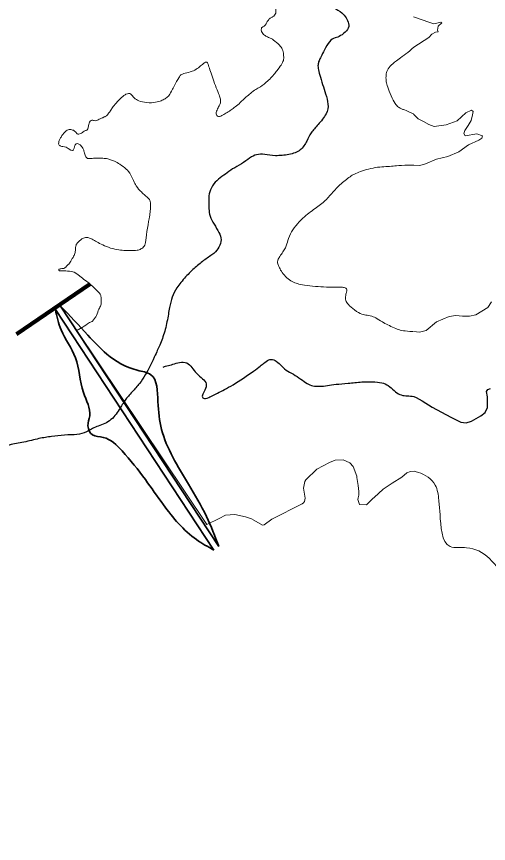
# Model space of a CAD drawing. Extents: x 553962 to 842807, y 8883888 to 9032388.
# Drawn here: x 673791 to 675330, y 8978200 to 8980900 of the extents above; entities that cross this region are included whole.
import ezdxf

# ---------------------------------------------------------------- set-up
doc = ezdxf.new("R2010")
doc.units = 0
doc.header["$LTSCALE"] = 200
for name, color, linetype, lineweight in [('24', 7, 'Continuous', 25), ('7', 7, 'Continuous', 90), ('8', 7, 'Continuous', 13)]:
    doc.layers.add(name, color=color, linetype=linetype, lineweight=lineweight)

msp = doc.modelspace()

# ---------------------------------------------------------------- linework, layer by layer
at = {"layer": '24'}
msp.add_lwpolyline([(675087.2, 8979659.3), (675095, 8979655.6), (675114.1, 8979645.4), (675146.7, 8979624.2), (675208.2, 8979591.3), (675240.7, 8979575.2), (675257.5, 8979573.3), (675274.6, 8979579), (675305.8, 8979595.8), (675319.4, 8979607.2), (675327.3, 8979622.7), (675327.6, 8979658.2), (675323.6, 8979674.8), (675328.6, 8979681.6), (675337.3, 8979685.4)], dxfattribs=at)
for points in [[(675088.2, 8981289.5), (675084.6, 8981286.1), (675073.1, 8981281), (675059.7, 8981272.7), (675039.9, 8981265.7), (675019.6, 8981265.6), (674995.4, 8981268.7), (674982, 8981273.1), (674960.3, 8981278.1), (674940.6, 8981276.2), (674934.2, 8981266.7), (674930.4, 8981246.4), (674930.3, 8981233.3), (674939.2, 8981216.9), (674950, 8981194.1), (674950, 8981172.6), (674932.2, 8981151.7), (674910.5, 8981138.4), (674888.2, 8981126.9), (674870.8, 8981114.5), (674849.1, 8981094.2), (674823.7, 8981070.8), (674802, 8981051.2), (674784.8, 8981030.3), (674766.2, 8981002.1), (674758, 8980979.3), (674754.2, 8980961.6), (674762.4, 8980950.3), (674795.5, 8980943.4), (674824.7, 8980928.9), (674855.4, 8980911.6), (674866.2, 8980896.4), (674876.3, 8980876.2), (674874.2, 8980857.5), (674852.5, 8980838.7), (674834.8, 8980830.4), (674816.2, 8980826.5), (674798.8, 8980797.3), (674785.8, 8980771.4), (674778.7, 8980757.7), (674774.3, 8980746.3), (674774.3, 8980730.6), (674779.7, 8980710.9), (674789.6, 8980677.2), (674799.5, 8980647.8), (674809.4, 8980612.7), (674805.2, 8980583.2), (674774.2, 8980544.7), (674750.3, 8980520.8), (674739, 8980494.1), (674719.4, 8980460.5), (674681.4, 8980447.8), (674633.7, 8980443.5), (674600.1, 8980450.4), (674572.5, 8980450.3), (674553, 8980439), (674525.2, 8980417.8), (674494.6, 8980402.3), (674473.2, 8980385.5), (674449, 8980368.7), (674429.1, 8980349.2), (674417.7, 8980318.3), (674418.2, 8980300.5), (674418.2, 8980271.1), (674421.1, 8980248.6), (674435.4, 8980221.9), (674452.6, 8980193.8), (674461.2, 8980171.3), (674452.6, 8980146.1), (674437, 8980126.5), (674405.6, 8980106.4), (674374.2, 8980081.3), (674342.8, 8980050.5), (674311.5, 8980012.7), (674298.6, 8979983.2), (674290.1, 8979952.4), (674283, 8979903.3), (674270.2, 8979852.8), (674250.5, 8979810.5), (674243.8, 8979793.3), (674225.4, 8979755.1)], [(674269.9, 8979755.2), (674271, 8979755.6), (674281, 8979758.8), (674301.5, 8979764.1), (674322.1, 8979771.7), (674348.5, 8979771.6), (674363.3, 8979753.9), (674372.3, 8979741.2), (674378.3, 8979735)], [(674378.3, 8979735), (674384.3, 8979728.8), (674399.4, 8979716.5), (674413.6, 8979702), (674406.5, 8979679.2), (674395.3, 8979662.6), (674398.5, 8979650.6), (674415.9, 8979653.8), (674449.4, 8979671.4), (674501.4, 8979697.8), (674579.8, 8979752.3), (674601.8, 8979771.3), (674617.6, 8979782), (674634.1, 8979778.8), (674651.9, 8979763), (674669.8, 8979744), (674693.9, 8979732.5), (674719.3, 8979715.9), (674739.1, 8979699.9), (674757.5, 8979693.5), (674779.1, 8979691.4), (674805.7, 8979694.5), (674831.1, 8979699.4), (674872.3, 8979701.7), (674917.4, 8979707.8), (674962.5, 8979706.9), (674989.8, 8979703.6), (675008.2, 8979692.1), (675027.3, 8979672.9), (675045.8, 8979662.6), (675065.5, 8979660.6), (675080.1, 8979660.5), (675087.2, 8979659.3)], [(674225.4, 8979755.1), (674222.2, 8979749.1), (674211.1, 8979728.9), (674193.8, 8979701.7), (674168, 8979673.7), (674143.7, 8979647.1), (674129.5, 8979619.1), (674096.6, 8979574.2), (674050.8, 8979561.7), (674019.3, 8979542.1), (673990.7, 8979533.8), (673947.8, 8979533.8), (673904.9, 8979528.3), (673866.3, 8979522.8), (673814.8, 8979508.9), (673766.2, 8979501.9), (673727.5, 8979486.2), (673707.4, 8979468.8), (673695.9, 8979444.3), (673685.8, 8979419.8)]]:
    msp.add_open_spline(points, degree=3, dxfattribs=at)
at = {"layer": '7'}
msp.add_line((673791.5, 8979862.6), (674030.2, 8980026), dxfattribs=at)
at = {"layer": '8', "lineweight": 35}
for p, q in [((673935.1, 8979954.4), (674451.3, 8979168.8)), ((673918.3, 8979943.4), (674434.6, 8979157.8))]:
    msp.add_line(p, q, dxfattribs=at)
at = {"layer": '8'}
for points in [[(675086.3, 8980899.2), (675138.8, 8980879.9), (675152.6, 8980875.6), (675166.3, 8980878.8), (675175.5, 8980881), (675178.7, 8980879.6), (675166.6, 8980868.4), (675163.8, 8980854.9), (675166.8, 8980849.8), (675157.9, 8980848.8), (675146.1, 8980841.7), (675136.1, 8980831.1), (675087.6, 8980800)], [(675086.3, 8980580.9), (675101.7, 8980566.1), (675118.5, 8980556.5), (675135.5, 8980546.9), (675152.9, 8980540.3), (675192, 8980545.7), (675228, 8980559), (675256.8, 8980584.8), (675274.7, 8980594.1), (675280.3, 8980589.3), (675278.1, 8980578.7), (675274.1, 8980560.1), (675263.9, 8980543.5), (675252.9, 8980527.5), (675250.4, 8980518.1), (675254.8, 8980509.9), (675292.9, 8980516.7), (675311.5, 8980510), (675308.5, 8980502.6), (675298.9, 8980496.2), (675265.4, 8980480.7), (675233.7, 8980457.4), (675197.9, 8980442.8), (675160.5, 8980434.2), (675124.8, 8980419.1), (675106.5, 8980413.1), (675087.2, 8980414.5)], [(675086.3, 8979871.1), (675105.8, 8979869.5), (675127.3, 8979874.8), (675161.2, 8979903.1), (675202.2, 8979920.5), (675223.9, 8979924), (675246.1, 8979921.5), (675268.3, 8979921), (675289.6, 8979926.2), (675328, 8979949.3), (675340.2, 8979967.6)], [(674598.6, 8979240), (674593.1, 8979239.1), (674565.6, 8979255.6), (674557.2, 8979259.9), (674538.5, 8979265.8), (674503.4, 8979273.4), (674472.5, 8979271.7), (674452.6, 8979260.3), (674412.4, 8979241.2), (674411.5, 8979240.6), (673988.2, 8979874.4)], [(674812.3, 8979443.7), (674770.9, 8979422), (674734.5, 8979386.9), (674732, 8979381.4), (674727.3, 8979360.2), (674732.8, 8979326.8), (674732, 8979321.7), (674730.3, 8979316.6), (674727.3, 8979311.9), (674723.1, 8979309), (674624.5, 8979258.6), (674598.6, 8979240)], [(675088.1, 8979414.9), (675088, 8979414.8), (675075.8, 8979414.4), (675064.3, 8979410.1), (675047.5, 8979395.7), (675016.9, 8979376.3), (674986.8, 8979356), (674958.1, 8979328.9), (674953.2, 8979325.6), (674932.6, 8979305), (674909.8, 8979306.4), (674904.7, 8979322.5), (674905.6, 8979328), (674908.1, 8979336.9), (674908.1, 8979348.3), (674906, 8979368.2), (674901.3, 8979394.5), (674901.1, 8979399.4), (674889.6, 8979430.9), (674877.9, 8979442.7), (674856.9, 8979452.3), (674830.5, 8979451.3), (674812.3, 8979443.7)]]:
    msp.add_lwpolyline(points, dxfattribs=at)
for points in [[(673977, 8980528.2), (673980.1, 8980526.9), (673983.3, 8980523), (673987.7, 8980518.2), (673990.7, 8980514.8), (673998.5, 8980515.7), (674013.7, 8980526.8), (674019.1, 8980527.7), (674022.5, 8980529.7), (674024.5, 8980535), (674026.9, 8980547.5), (674029.4, 8980554.7), (674034.3, 8980561.5), (674040.1, 8980561), (674044.1, 8980559.5), (674051.4, 8980559), (674064.5, 8980566.5), (674073.6, 8980569.5), (674077.5, 8980572), (674080.5, 8980573.3), (674084.8, 8980575.8), (674086.9, 8980577.5), (674089.5, 8980580.5), (674097.3, 8980591.1), (674104.2, 8980602.1), (674114.5, 8980616.1), (674134.5, 8980637), (674149.7, 8980647.1), (674157, 8980648.9), (674160.5, 8980648.8), (674165.3, 8980645.9), (674178.6, 8980630.2), (674192.8, 8980622), (674225.1, 8980616.6), (674253, 8980620.8), (674266.2, 8980625.6), (674279.4, 8980633.3), (674289.2, 8980641.5), (674297.5, 8980657.6), (674320.5, 8980700), (674325.4, 8980707.7), (674329.8, 8980711), (674338.1, 8980713.9), (674366, 8980720.6), (674380.7, 8980729.2), (674396.3, 8980741.7), (674404.6, 8980749.9), (674410.5, 8980751.3), (674412.9, 8980750.3), (674415.4, 8980746.5), (674421.8, 8980726), (674430.1, 8980702.8), (674439.5, 8980673.8), (674451.8, 8980646.8), (674455.7, 8980632.3), (674457.7, 8980622.2), (674455.7, 8980613), (674448.9, 8980603.4), (674441.6, 8980584.6), (674442.6, 8980578.8), (674447, 8980573.5), (674452.8, 8980573), (674461.7, 8980576.3), (674468.5, 8980581.1), (674487.1, 8980591.7), (674495.9, 8980598.9), (674513.6, 8980610.5), (674527.9, 8980626.1), (674559.9, 8980654.4), (674575.3, 8980664.1), (674588.7, 8980670.9), (674622.4, 8980698.5), (674645, 8980729.2), (674658, 8980745.6), (674663.3, 8980760.1), (674663.3, 8980767.3), (674661.8, 8980776), (674661.3, 8980784.7), (674659.9, 8980792.4), (674648.3, 8980807.6), (674640.6, 8980813.8), (674629.5, 8980822), (674622.7, 8980828.7), (674609.7, 8980832.5), (674599.1, 8980839.2), (674594.3, 8980843.6), (674589.5, 8980850.3), (674589.4, 8980861.9), (674591.4, 8980863.8), (674594.7, 8980865.8), (674598.6, 8980868.2), (674602.9, 8980872.1), (674607.2, 8980879.8), (674614.4, 8980891.8), (674623.1, 8980896.2), (674630.3, 8980901.1), (674636.1, 8980907.8), (674637.6, 8980913.6), (674637.1, 8980922.8), (674635.6, 8980937.2), (674633.2, 8980954.7)], [(675087.6, 8980800), (675070, 8980783), (675033.3, 8980757.5), (675012.6, 8980742), (674999.1, 8980724), (674996.1, 8980709.5), (674996.1, 8980689), (674999.1, 8980677), (675009.2, 8980648.5), (675023.3, 8980618), (675033.9, 8980605.5), (675045.4, 8980598.5), (675051.5, 8980595.5), (675062.1, 8980594), (675085.7, 8980581.5)], [(673968.6, 8980463.2), (673955.9, 8980473.4), (673940.7, 8980474.9), (673930.9, 8980478.3), (673928.5, 8980481.2), (673928.5, 8980487.7), (673930.4, 8980494.5), (673934.8, 8980503.8), (673941.2, 8980513.5), (673948.1, 8980522.1), (673953.4, 8980527), (673960.8, 8980530.8), (673964.7, 8980531.3), (673973.8, 8980529.6), (673977, 8980528.2)], [(674002.5, 8980048.4), (673985.8, 8980062.2), (673976.9, 8980066.8), (673950.9, 8980069.3), (673933, 8980069.3), (673929.5, 8980070), (673929.1, 8980072.5), (673929.3, 8980073.7), (673932, 8980075.3), (673934.9, 8980076.4), (673942.8, 8980076.4), (673947.7, 8980078.3), (673951.6, 8980081.2), (673957.5, 8980087.5), (673965.3, 8980095.2), (673976.6, 8980114.9), (673982, 8980125), (673984, 8980140.5), (673984, 8980150.1), (673988.4, 8980160.2), (673998.7, 8980167.9), (674006.1, 8980175.6), (674020.3, 8980179.4), (674026.7, 8980178), (674038, 8980173.1), (674052, 8980164.5), (674071.5, 8980153.8), (674097.8, 8980143.1), (674126.4, 8980137.1), (674144.9, 8980135.7), (674184.8, 8980135.6), (674193.2, 8980138), (674207.4, 8980147.1), (674212.3, 8980157.7), (674215.7, 8980195.8), (674225, 8980244.5), (674227, 8980259), (674228.9, 8980282.6), (674228.4, 8980290.8), (674226.9, 8980300), (674219.6, 8980308.2), (674207.3, 8980317.9), (674196, 8980330), (674183.3, 8980341.6), (674162.7, 8980386), (674151.4, 8980401.5), (674127.1, 8980418.4), (674110.5, 8980427.6), (674098.2, 8980432.5), (674086, 8980435.9), (674068.3, 8980437.4), (674045.8, 8980437.5), (674029.6, 8980435.6), (674022.3, 8980436.1), (674018.3, 8980439.5), (674012, 8980454.9), (674011.5, 8980460.2), (674010, 8980466.5), (674001.2, 8980479.5), (673991.9, 8980484.9), (673986, 8980484.9), (673982.6, 8980481), (673980.4, 8980475.7), (673977.4, 8980463.7), (673975.5, 8980461.8), (673974, 8980461.3), (673968.6, 8980463.2)], [(675086, 8980414.3), (675039.7, 8980414.4), (675017.6, 8980409.5), (674962.2, 8980409.6), (674901.9, 8980390.6), (674877.3, 8980376.7), (674840.2, 8980346.7), (674812.2, 8980312.8), (674785.1, 8980284.8), (674745, 8980260.8), (674705, 8980220.9), (674687.1, 8980198.9), (674675.1, 8980164.9), (674671.2, 8980150), (674665.2, 8980139), (674655.2, 8980123), (674645.3, 8980110), (674642.3, 8980099.2), (674642.8, 8980092.7), (674648.3, 8980080.3), (674656.8, 8980063.8), (674672.9, 8980045.8), (674691, 8980033.3), (674706.5, 8980027.3), (674728.1, 8980022.3), (674767.4, 8980018.2), (674798.6, 8980016.2), (674850.3, 8980016), (674860.3, 8980015.5), (674865.9, 8980012.5), (674868.4, 8980008), (674868.9, 8980003), (674865.4, 8979994.5), (674863.5, 8979975.5), (674868.5, 8979963.4), (674885.7, 8979946.8), (674915.1, 8979926.7), (674928.7, 8979925.1), (674951.3, 8979921.5), (674966.4, 8979914), (674989.1, 8979899.3), (675035.3, 8979876.1), (675056.5, 8979872.4), (675083.6, 8979871.3)]]:
    msp.add_open_spline(points, degree=3, dxfattribs=at)
for points in [[(673988.2, 8979874.4), (673994.2, 8979878), (674005.8, 8979884.5), (674029.5, 8979900.1), (674040, 8979906.2), (674046.6, 8979914.7), (674052.6, 8979923.8), (674060.2, 8979944.5), (674066.2, 8979956.6), (674067.7, 8979966.6), (674067.2, 8979983.2), (674064.2, 8979993.3), (674052.1, 8980005.9), (674035, 8980023), (674020.4, 8980034.6), (674002.5, 8980048.4)], [(676832.1, 8978244.5), (676882.7, 8978204.8), (676819.8, 8978214.6), (676711.8, 8978289.2), (676603.8, 8978479.8), (676554.7, 8978562.3), (676495.8, 8978617.3), (676433, 8978642.9), (676381.9, 8978625.2), (676338.7, 8978566.2), (676301.4, 8978538.8), (676275.9, 8978566.2), (676268.1, 8978635), (676252.3, 8978682.2), (676203.2, 8978745), (676091.3, 8978829.5), (676046.2, 8978876.7), (676040.3, 8978937.6), (676030.5, 8979012.2), (676001, 8979077), (675938.2, 8979139.9), (675804.6, 8979163.5), (675710.4, 8979192.9), (675635.8, 8979232.2), (675580.8, 8979297.1), (675519.9, 8979346.2), (675478.7, 8979383.5), (675439.4, 8979358), (675417.8, 8979289.2), (675425.7, 8979218.5), (675441.4, 8979149.7), (675439.4, 8979098.7), (675400.1, 8979079), (675333.4, 8979130.1), (675258.8, 8979165.4), (675205.8, 8979169.4), (675172.4, 8979275.5), (675168.4, 8979320.6), (675156.7, 8979369.8), (675102.1, 8979411.1), (675088, 8979414.8)]]:
    msp.add_spline(points, degree=3, dxfattribs=at)
at = {"layer": '8', "lineweight": 35}
for points in [[(674451.3, 8979168.8), (674410.6, 8979267.7), (674352.1, 8979373.1), (674264.3, 8979551.6), (674252.6, 8979642.4), (674229.2, 8979730.2), (674185.3, 8979744.8), (674085.8, 8979797.6), (674024.4, 8979859), (673935.1, 8979954.4)], [(673918.3, 8979943.4), (673936.6, 8979876.6), (673983.4, 8979785.8), (674009.7, 8979671.7), (674030.2, 8979595.6), (674024.4, 8979563.3), (674039, 8979534.1), (674074.1, 8979525.3), (674135.6, 8979481.4), (674211.6, 8979387.7), (674270.2, 8979305.7), (674378.4, 8979191.6), (674434.6, 8979157.8)]]:
    msp.add_spline(points, degree=3, dxfattribs=at)

doc.saveas('drawing.dxf')
